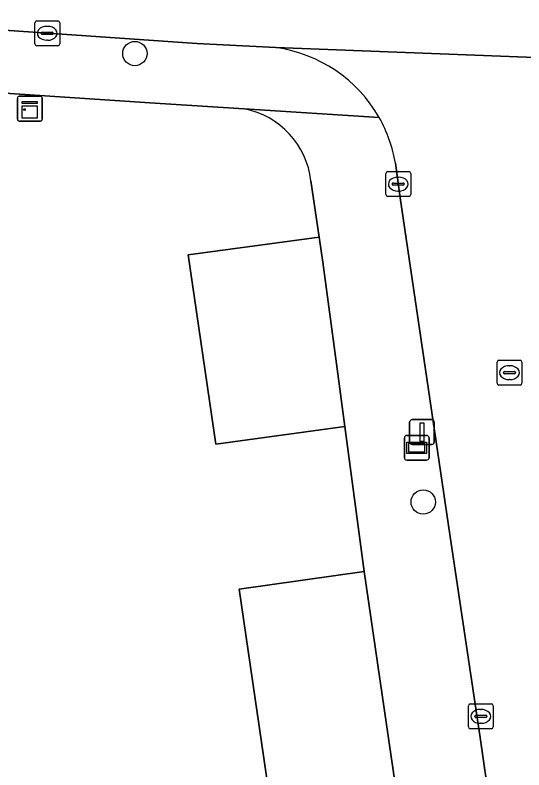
# Model space of a CAD drawing. Extents: x 159053 to 160042, y 380449 to 381423.
# Drawn here: x 159283.01 to 159303.48, y 381158.52 to 381188.91 of the extents above; entities that cross this region are included whole.
import ezdxf

# ---------------------------------------------------------------- set-up
doc = ezdxf.new("R2010")
doc.units = 0
for name, color, linetype in [('IMGEO_Boom', 7, 'Continuous'), ('IMGEO_Groenvoorziening', 7, 'Continuous'), ('IMGEO_Informatiebord', 7, 'Continuous'), ('IMGEO_Kast', 7, 'Continuous'), ('IMGEO_Kolk', 7, 'Continuous'), ('IMGEO_Lichtmast', 7, 'Continuous'), ('IMGEO_Parkeervlak_open', 7, 'Continuous'), ('IMGEO_Rijbaan_lokaal_open', 7, 'Continuous'), ('IMGEO_Rioolput', 7, 'Continuous'), ('IMGEO_Voetpad_open', 7, 'Continuous')]:
    doc.layers.add(name, color=color, linetype=linetype)

msp = doc.modelspace()

# ---------------------------------------------------------------- linework, layer by layer
at = {"layer": 'IMGEO_Boom'}
for centre in [(159287.825, 381187.363), (159299.432, 381169.302)]:
    msp.add_circle(centre, 0.489, dxfattribs=at)
at = {"layer": 'IMGEO_Groenvoorziening'}
for points in [[(159292.23, 381185.138), (159288.428, 381185.373), (159269.706, 381186.63), (159268.838, 381186.662)], [(159292.017, 381165.794), (159297.057, 381166.506), (159296.278, 381172.341), (159291.09, 381171.631), (159289.973, 381179.251), (159295.246, 381179.972), (159294.912, 381182.231)], [(159269.491, 381169.977), (159277.74, 381172.284), (159278.791, 381168.465), (159282.912, 381153.581), (159280.978, 381153.047), (159287.62, 381129.099), (159287.469, 381129.052), (159289.185, 381122.866), (159294.391, 381124.259), (159294.952, 381122.145), (159303.192, 381124.392), (159302.473, 381129.318), (159297.464, 381128.646), (159296.246, 381137.035), (159301.249, 381137.708), (159300.637, 381141.908), (159300.386, 381143.634), (159295.361, 381142.946), (159294.267, 381150.411), (159299.3, 381151.1), (159298.503, 381156.571), (159293.468, 381155.863), (159292.017, 381165.794)]]:
    msp.add_lwpolyline(points, dxfattribs=at)
msp.add_arc((159291.58, 381181.848), 3.354, 6.5647, 78.8246, dxfattribs=at)
at = {"layer": 'IMGEO_Informatiebord'}
for p, q in [((159298.675, 381171.088), (159298.675, 381171.888)), ((159298.675, 381171.888), (159298.675, 381171.088)), ((159298.775, 381171.988), (159299.565, 381171.988)), ((159299.565, 381171.988), (159298.775, 381171.988)), ((159299.665, 381171.888), (159299.665, 381171.088)), ((159299.665, 381171.088), (159299.665, 381171.888)), ((159299.565, 381170.988), (159298.775, 381170.988)), ((159298.775, 381170.988), (159299.565, 381170.988))]:
    msp.add_line(p, q, dxfattribs=at)
for points in [[(159298.776, 381171.72), (159299.564, 381171.72), (159299.564, 381171.256), (159298.776, 381171.256), (159298.776, 381171.72)], [(159298.841, 381171.655), (159298.841, 381171.321), (159299.499, 381171.321), (159299.499, 381171.655), (159298.841, 381171.655)]]:
    msp.add_lwpolyline(points, dxfattribs=at)
for centre, start, end in [((159298.775, 381171.888), 90, 180), ((159298.775, 381171.888), 90, 180), ((159299.565, 381171.888), 0, 90), ((159299.565, 381171.888), 360, 90), ((159298.775, 381171.088), 180, 270), ((159298.775, 381171.088), 180, 270), ((159299.565, 381171.088), 270, 0), ((159299.565, 381171.088), 270, 0)]:
    msp.add_arc(centre, 0.1, start, end, dxfattribs=at)
at = {"layer": 'IMGEO_Kast'}
for p, q in [((159283.098, 381184.716), (159283.098, 381185.557)), ((159283.098, 381185.557), (159283.098, 381184.716)), ((159283.173, 381185.641), (159284.014, 381185.641)), ((159284.014, 381185.641), (159283.173, 381185.641)), ((159284.098, 381185.566), (159284.098, 381184.725)), ((159284.098, 381184.725), (159284.098, 381185.566)), ((159284.023, 381184.641), (159283.182, 381184.641)), ((159283.182, 381184.641), (159284.023, 381184.641))]:
    msp.add_line(p, q, dxfattribs=at)
for points in [[(159283.293, 381185.431), (159283.893, 381185.431), (159283.893, 381185.346), (159283.293, 381185.346), (159283.293, 381185.431)], [(159283.293, 381185.256), (159283.893, 381185.256), (159283.893, 381184.767), (159283.293, 381184.767), (159283.293, 381185.256)]]:
    msp.add_lwpolyline(points, dxfattribs=at)
msp.add_circle((159283.377, 381185.105), 0.0377, dxfattribs=at)
for centre, start, end in [((159283.176, 381185.563), 92.4484, 184.2845), ((159283.176, 381185.563), 92.4484, 184.2845), ((159284.02, 381185.563), 2.4484, 94.2845), ((159284.02, 381185.563), 2.4484, 94.2845), ((159283.176, 381184.719), 182.4484, 274.2845), ((159283.176, 381184.719), 182.4484, 274.2845), ((159284.02, 381184.719), 272.4484, 4.2845), ((159284.02, 381184.719), 272.4484, 4.2845)]:
    msp.add_arc(centre, 0.0779, start, end, dxfattribs=at)
at = {"layer": 'IMGEO_Kolk'}
for p, q in [((159283.8, 381187.753), (159283.8, 381188.605)), ((159283.875, 381188.679), (159284.727, 381188.679)), ((159284.288, 381188.459), (159284.313, 381188.459)), ((159284.801, 381188.605), (159284.801, 381187.753)), ((159284.059, 381188.173), (159284.059, 381188.185)), ((159284.102, 381188.222), (159284.5, 381188.222)), ((159284.543, 381188.185), (159284.543, 381188.173)), ((159284.497, 381188.136), (159284.099, 381188.136)), ((159284.311, 381187.899), (159284.286, 381187.899)), ((159284.727, 381187.679), (159283.875, 381187.679)), ((159297.928, 381181.681), (159297.928, 381182.533)), ((159298.003, 381182.607), (159298.855, 381182.607)), ((159298.416, 381182.387), (159298.441, 381182.387)), ((159298.929, 381182.533), (159298.929, 381181.681)), ((159298.187, 381182.101), (159298.187, 381182.113)), ((159298.625, 381182.064), (159298.227, 381182.064)), ((159298.23, 381182.15), (159298.628, 381182.15)), ((159298.671, 381182.113), (159298.671, 381182.101)), ((159298.439, 381181.827), (159298.414, 381181.827)), ((159298.855, 381181.607), (159298.003, 381181.607)), ((159301.249, 381160.246), (159301.249, 381161.098)), ((159301.324, 381161.172), (159302.176, 381161.172)), ((159302.25, 381161.098), (159302.25, 381160.246)), ((159301.737, 381160.952), (159301.762, 381160.952)), ((159301.508, 381160.666), (159301.508, 381160.678)), ((159301.946, 381160.629), (159301.548, 381160.629)), ((159301.551, 381160.715), (159301.949, 381160.715)), ((159301.992, 381160.678), (159301.992, 381160.666)), ((159301.76, 381160.392), (159301.735, 381160.392)), ((159302.176, 381160.172), (159301.324, 381160.172))]:
    msp.add_line(p, q, dxfattribs=at)
for points in [[(159283.8, 381187.753), (159283.8, 381188.605)], [(159283.875, 381188.679), (159284.727, 381188.679)], [(159284.801, 381188.605), (159284.801, 381187.753)], [(159284.727, 381187.679), (159283.875, 381187.679)], [(159297.928, 381181.681), (159297.928, 381182.533)], [(159298.003, 381182.607), (159298.855, 381182.607)], [(159298.929, 381182.533), (159298.929, 381181.681)], [(159298.855, 381181.607), (159298.003, 381181.607)], [(159301.249, 381160.246), (159301.249, 381161.098)], [(159301.324, 381161.172), (159302.176, 381161.172)], [(159302.25, 381161.098), (159302.25, 381160.246)], [(159302.176, 381160.172), (159301.324, 381160.172)]]:
    msp.add_lwpolyline(points, dxfattribs=at)
for centre, radius, start, end in [((159283.877, 381188.603), 0.0765, 91.552, 178.448), ((159283.877, 381188.603), 0.0765, 91.552, 178.448), ((159284.725, 381188.603), 0.0765, 1.552, 88.448), ((159284.725, 381188.603), 0.0765, 1.552, 88.448), ((159284.099, 381188.182), 0.0403, 85.8775, 175.7526), ((159284.096, 381188.172), 0.0366, 178.938, 274.7102), ((159284.5, 381188.179), 0.043, 264.8664, 352.4533), ((159284.504, 381188.184), 0.0386, 1.7309, 96.639), ((159283.877, 381187.755), 0.0765, 181.552, 268.448), ((159283.877, 381187.755), 0.0765, 181.552, 268.448), ((159284.725, 381187.755), 0.0765, 271.552, 358.448), ((159284.725, 381187.755), 0.0765, 271.552, 358.448), ((159298.005, 381182.531), 0.0765, 91.552, 178.448), ((159298.005, 381182.531), 0.0765, 91.552, 178.448), ((159298.853, 381182.531), 0.0765, 1.552, 88.448), ((159298.853, 381182.531), 0.0765, 1.552, 88.448), ((159298.227, 381182.11), 0.0403, 85.8775, 175.7526), ((159298.224, 381182.1), 0.0366, 178.938, 274.7102), ((159298.628, 381182.107), 0.043, 264.8664, 352.4533), ((159298.632, 381182.112), 0.0386, 1.7309, 96.639), ((159298.005, 381181.683), 0.0765, 181.552, 268.448), ((159298.005, 381181.683), 0.0765, 181.552, 268.448), ((159298.853, 381181.683), 0.0765, 271.552, 358.448), ((159298.853, 381181.683), 0.0765, 271.552, 358.448), ((159301.326, 381161.096), 0.0765, 91.552, 178.448), ((159301.326, 381161.096), 0.0765, 91.552, 178.448), ((159302.174, 381161.096), 0.0765, 1.552, 88.448), ((159302.174, 381161.096), 0.0765, 1.552, 88.448), ((159301.548, 381160.675), 0.0403, 85.8775, 175.7526), ((159301.545, 381160.665), 0.0366, 178.938, 274.7102), ((159301.949, 381160.672), 0.043, 264.8664, 352.4533), ((159301.953, 381160.677), 0.0386, 1.7309, 96.639), ((159301.326, 381160.248), 0.0765, 181.552, 268.448), ((159301.326, 381160.248), 0.0765, 181.552, 268.448), ((159302.174, 381160.248), 0.0765, 271.552, 358.448), ((159302.174, 381160.248), 0.0765, 271.552, 358.448)]:
    msp.add_arc(centre, radius, start, end, dxfattribs=at)
for centre, major_axis, ratio, start_param, end_param in [((159284.287, 381188.179), (-0.387, 0.002), 0.722429, 4.712389, 7.853982), ((159284.312, 381188.179), (-0.39, 0.002), 0.717154, 1.570796, 4.712389), ((159298.415, 381182.107), (-0.387, 0.002), 0.722429, 4.712389, 7.853982), ((159298.44, 381182.107), (-0.39, 0.002), 0.717154, 1.570796, 4.712389), ((159301.736, 381160.672), (-0.387, 0.002), 0.722429, 4.712389, 7.853982), ((159301.761, 381160.672), (-0.39, 0.002), 0.717154, 1.570796, 4.712389)]:
    msp.add_ellipse(centre, major_axis=major_axis, ratio=ratio, start_param=start_param, end_param=end_param, dxfattribs=at)
at = {"layer": 'IMGEO_Lichtmast'}
for p, q in [((159298.886, 381171.72), (159298.886, 381172.52)), ((159298.886, 381172.52), (159298.886, 381171.72)), ((159298.986, 381172.62), (159299.776, 381172.62)), ((159299.776, 381172.62), (159298.986, 381172.62)), ((159299.876, 381172.52), (159299.876, 381171.72)), ((159299.876, 381171.72), (159299.876, 381172.52)), ((159299.776, 381171.62), (159298.986, 381171.62)), ((159298.986, 381171.62), (159299.776, 381171.62))]:
    msp.add_line(p, q, dxfattribs=at)
msp.add_lwpolyline([(159299.306, 381172.495), (159299.456, 381172.495), (159299.456, 381171.745), (159299.306, 381171.745), (159299.306, 381172.495)], dxfattribs=at)
for centre, start, end in [((159298.986, 381172.52), 90, 180), ((159298.986, 381172.52), 90, 180), ((159299.776, 381172.52), 0, 90), ((159299.776, 381172.52), 360, 90), ((159298.986, 381171.72), 180, 270), ((159298.986, 381171.72), 180, 270), ((159299.776, 381171.72), 270, 0), ((159299.776, 381171.72), 270, 0)]:
    msp.add_arc(centre, 0.1, start, end, dxfattribs=at)
at = {"layer": 'IMGEO_Parkeervlak_open'}
for points in [[(159295.395, 381178.961), (159295.246, 381179.972), (159289.973, 381179.251), (159291.09, 381171.631), (159296.278, 381172.341), (159295.968, 381174.666)], [(159297.057, 381166.506), (159292.017, 381165.794), (159293.468, 381155.863), (159298.503, 381156.571)]]:
    msp.add_lwpolyline(points, close=True, dxfattribs=at)
at = {"layer": 'IMGEO_Rijbaan_lokaal_open'}
for points in [[(159482.078, 381180.662), (159455.525, 381182.85), (159444.275, 381183.548), (159419.745, 381185.125), (159410.545, 381185.773), (159398.502, 381186.692), (159371.994, 381188.49), (159359.323, 381189.387), (159340.654, 381190.693), (159337.916, 381190.875), (159332.905, 381191.207), (159309.922, 381192.73), (159287.147, 381194.26), (159278.1, 381194.857), (159274.38, 381195.177), (159273.367, 381195.267), (159264.523, 381195.918), (159264.142, 381189.576), (159270.165, 381189.159), (159290.318, 381187.762), (159293.502, 381187.602), (159310.558, 381186.943)], [(159310.558, 381186.943), (159293.502, 381187.602)], [(159298.315, 381182.944), (159298.504, 381181.554), (159299.889, 381172.19), (159300.509, 381167.999), (159301.731, 381159.728), (159302.132, 381157.016), (159302.294, 381155.916), (159302.763, 381152.666), (159304.139, 381143.129), (159304.737, 381139.073), (159311.448, 381140.008), (159308.825, 381157.991), (159308.429, 381160.702), (159305.646, 381179.78)]]:
    msp.add_lwpolyline(points, dxfattribs=at)
for centre, radius, start, end in [((159292.731, 381181.988), 5.666, 29.5625, 82.1842), ((159292.698, 381181.981), 5.699, 9.7287, 29.4606)]:
    msp.add_arc(centre, radius, start, end, dxfattribs=at)
at = {"layer": 'IMGEO_Rioolput'}
for p, q in [((159302.404, 381174.086), (159302.404, 381174.938)), ((159302.479, 381175.012), (159303.331, 381175.012)), ((159302.892, 381174.792), (159302.917, 381174.792)), ((159303.405, 381174.938), (159303.405, 381174.086)), ((159302.663, 381174.506), (159302.663, 381174.518)), ((159303.101, 381174.469), (159302.703, 381174.469)), ((159302.706, 381174.555), (159303.104, 381174.555)), ((159303.147, 381174.518), (159303.147, 381174.506)), ((159302.915, 381174.232), (159302.89, 381174.232)), ((159303.331, 381174.012), (159302.479, 381174.012))]:
    msp.add_line(p, q, dxfattribs=at)
for points in [[(159302.404, 381174.086), (159302.404, 381174.938)], [(159302.479, 381175.012), (159303.331, 381175.012)], [(159303.405, 381174.938), (159303.405, 381174.086)], [(159303.331, 381174.012), (159302.479, 381174.012)]]:
    msp.add_lwpolyline(points, dxfattribs=at)
for centre, radius, start, end in [((159302.481, 381174.936), 0.0765, 91.552, 178.448), ((159302.481, 381174.936), 0.0765, 91.552, 178.448), ((159303.329, 381174.936), 0.0765, 1.552, 88.448), ((159303.329, 381174.936), 0.0765, 1.552, 88.448), ((159302.703, 381174.515), 0.0403, 85.8775, 175.7526), ((159302.7, 381174.505), 0.0366, 178.938, 274.7102), ((159303.104, 381174.512), 0.043, 264.8664, 352.4533), ((159303.108, 381174.517), 0.0386, 1.7309, 96.639), ((159302.481, 381174.088), 0.0765, 181.552, 268.448), ((159302.481, 381174.088), 0.0765, 181.552, 268.448), ((159303.329, 381174.088), 0.0765, 271.552, 358.448), ((159303.329, 381174.088), 0.0765, 271.552, 358.448)]:
    msp.add_arc(centre, radius, start, end, dxfattribs=at)
for centre, major_axis, ratio, start_param, end_param in [((159302.891, 381174.512), (-0.387, 0.002), 0.722429, 4.712389, 7.853982), ((159302.916, 381174.512), (-0.39, 0.002), 0.717154, 1.570796, 4.712389)]:
    msp.add_ellipse(centre, major_axis=major_axis, ratio=ratio, start_param=start_param, end_param=end_param, dxfattribs=at)
at = {"layer": 'IMGEO_Voetpad_open'}
for points in [[(159293.502, 381187.602), (159290.318, 381187.762), (159270.165, 381189.159), (159269.706, 381186.63), (159288.428, 381185.373), (159292.23, 381185.138), (159297.66, 381184.784)], [(159297.66, 381184.784), (159292.23, 381185.138)], [(159306.19, 381129.099), (159304.757, 381138.939), (159304.737, 381139.073), (159304.139, 381143.129), (159302.763, 381152.666), (159302.294, 381155.916), (159302.132, 381157.016), (159301.731, 381159.728), (159300.509, 381167.999), (159299.889, 381172.19), (159298.504, 381181.554), (159298.315, 381182.944)], [(159294.912, 381182.231), (159295.246, 381179.972), (159295.395, 381178.961), (159295.968, 381174.666), (159296.278, 381172.341), (159297.057, 381166.506), (159298.503, 381156.571), (159299.3, 381151.1), (159299.795, 381147.696), (159300.386, 381143.634), (159300.637, 381141.908), (159301.249, 381137.708), (159302.473, 381129.318), (159303.192, 381124.392), (159303.921, 381119.402), (159304.363, 381116.374), (159305.82, 381106.393), (159306.727, 381100.183), (159308.151, 381090.241), (159309.044, 381084.316), (159310.329, 381076.855), (159311.284, 381070.128)]]:
    msp.add_lwpolyline(points, dxfattribs=at)
for centre, radius, start, end in [((159292.731, 381181.988), 5.666, 29.5625, 82.1842), ((159291.58, 381181.848), 3.354, 6.5647, 78.8246), ((159292.698, 381181.981), 5.699, 9.7287, 29.4606)]:
    msp.add_arc(centre, radius, start, end, dxfattribs=at)

doc.saveas('drawing.dxf')
